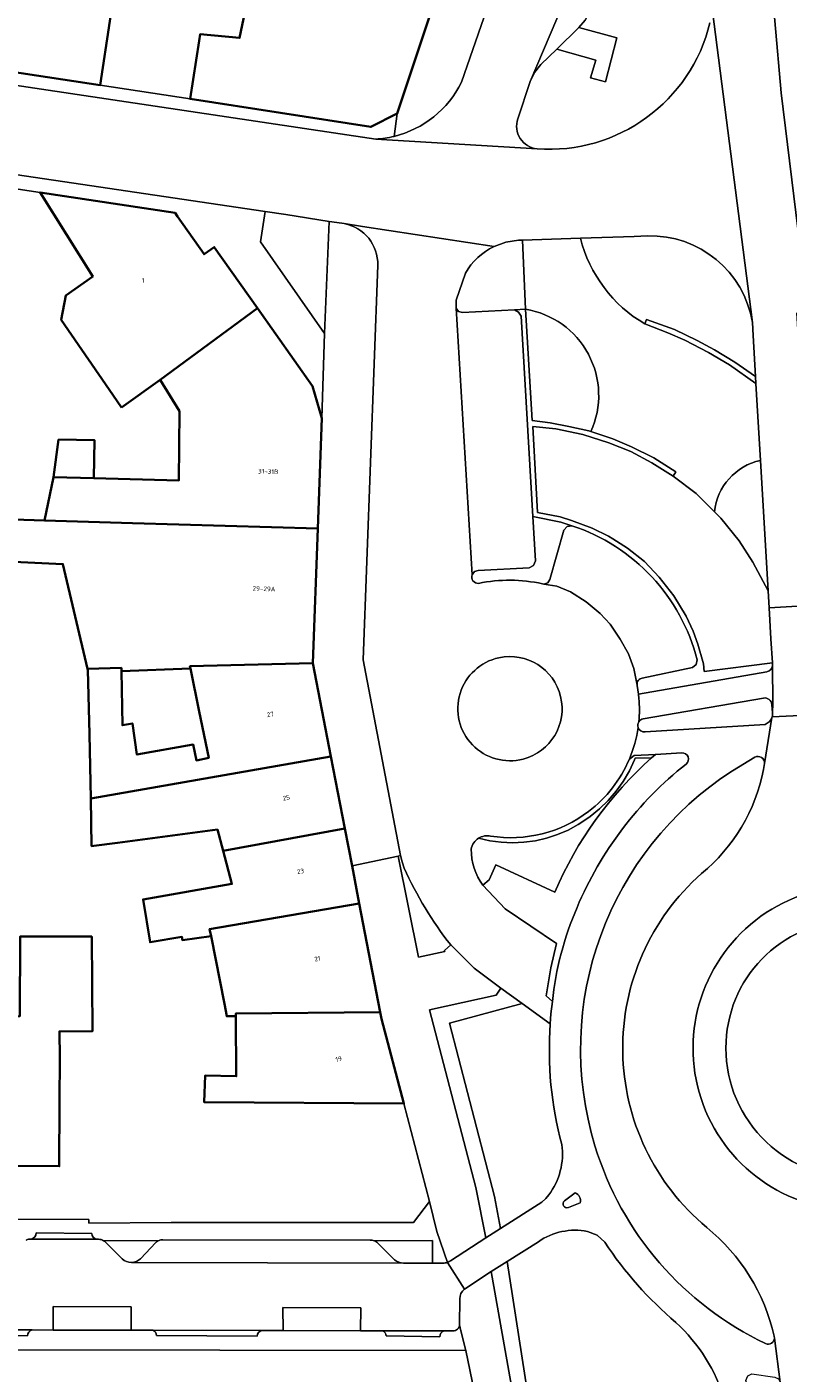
# Model space of a CAD drawing. Header units: metres. Extents: x 197700 to 204338, y 317132 to 325229.
# Tile 876 of 1056: x 202885 to 202944, y 320236 to 320340. Entities that reach past the tile are written whole.
import ezdxf
from ezdxf.enums import TextEntityAlignment as Align

# ---------------------------------------------------------------- set-up
doc = ezdxf.new("R2010")
doc.units = ezdxf.units.M
for name, color, linetype, lineweight in [('B-WE-GR-BEPLANTING_CULTUUR_BODEMBEDEKKER-GV', 90, 'Continuous', 18), ('B-WE-GR-BEPLANTING_CULTUUR_HEESTERS-GV', 90, 'Continuous', 18), ('B-WE-GR-BEPLANTING_CULTUUR_ROOS-GV', 90, 'Continuous', 18), ('B-WE-GR-BEPLANTING_CULTUUR_VASTE PLANTENVAK-GV', 90, 'Continuous', 18), ('B-WE-IE-TERREINAFSCHEIDING_KUNSTMATIG_MUUR-G', 90, 'IE-TERREINAFSCHEIDING-KUNSTMATIG-DICHT', 18), ('B-WE-OG-BEBOUWING-GV', 7, 'Continuous', 35), ('B-WE-OG-BEBOUWING-T18', 10, 'Continuous', 18), ('B-WE-OG-TERREIN_CULTUURSCHEIDING-GV', 7, 'Continuous', 18), ('B-WE-OG-TERREIN_ERF-GV', 7, 'Continuous', 18), ('B-WE-VH-VERHARDING_ASFALT-GV', 252, 'Continuous', 18), ('B-WE-VH-VERHARDING_BETONSTRAATSTEEN-GV', 252, 'Continuous', 18), ('B-WE-VH-VERHARDING_GESLOTEN-GV', 252, 'Continuous', 18), ('B-WE-VH-VERHARDING_OPEN-GV', 252, 'Continuous', 18), ('B-WE-VH-VERHARDING_TEGEL-GV', 252, 'Continuous', 18)]:
    doc.layers.add(name, color=color, linetype=linetype, lineweight=lineweight)
doc.styles.add('NLCS-ISO-M200-T18', font='NLCS-ISO.ttf', dxfattribs={"height": 0.36})
doc.linetypes.add('IE-TERREINAFSCHEIDING-KUNSTMATIG-DICHT', pattern='A,8,-1,[82,NLCS.SHX,S=0.75,R=90,X=0,Y=0],-1', length=10)

msp = doc.modelspace()

# ---------------------------------------------------------------- linework, layer by layer
at = {"layer": 'B-WE-GR-BEPLANTING_CULTUUR_BODEMBEDEKKER-GV'}
for points in [[(202895.306, 320246.328), (202891.005, 320246.307)], [(202891.178, 320246.175), (202892.447, 320244.894)], [(202914.251, 320244.575), (202916.484, 320244.571), (202916.496, 320246.309), (202911.967, 320246.306)], [(202893.871, 320244.909), (202895.062, 320246.159)], [(202912.23, 320246.129), (202913.552, 320244.834)]]:
    msp.add_lwpolyline(points, dxfattribs=at)
for points in [[(202891.005, 320246.307, -0.0706735), (202891.178, 320246.175)], [(202895.062, 320246.159, -0.1186874), (202895.306, 320246.328)], [(202911.967, 320246.306, -0.1181118), (202912.23, 320246.129)], [(202892.447, 320244.894, 0.1947661), (202893.162, 320244.615)], [(202893.162, 320244.615, 0.1931214), (202893.871, 320244.909)], [(202913.552, 320244.834, 0.1681508), (202914.251, 320244.575)]]:
    msp.add_lwpolyline(points, format="xyb", dxfattribs=at)
at = {"layer": 'B-WE-GR-BEPLANTING_CULTUUR_HEESTERS-GV'}
for points in [[(202918.313, 320318.658), (202918.312, 320318.601), (202918.32, 320318.546), (202918.492, 320318.278), (202918.803, 320318.206), (202922.834, 320318.418), (202923.686, 320318.466), (202923.475, 320323.826), (202923.158, 320323.816), (202922.184, 320323.666), (202921.259, 320323.33)], [(202919.043, 320321.259), (202918.323, 320319.159), (202918.313, 320318.658)], [(202942.829, 320291.078), (202937.542, 320290.404), (202937.49, 320291.003), (202937.055, 320292.509), (202936.685, 320293.525), (202936.137, 320294.693), (202935.176, 320296.267), (202934.056, 320297.708), (202932.903, 320298.911), (202931.604, 320299.945), (202930.449, 320300.677), (202930.122, 320300.887), (202928.864, 320301.508), (202927.259, 320302.104), (202926.376, 320302.378), (202924.622, 320302.714), (202924.256, 320309.38), (202926.058, 320309.187), (202928.132, 320308.768), (202930.156, 320308.125), (202931.855, 320307.431), (202933.485, 320306.566), (202935.138, 320305.545), (202935.349, 320305.859), (202933.633, 320306.962), (202931.904, 320307.802), (202930.452, 320308.422), (202928.754, 320308.988), (202928.601, 320309.039), (202927.045, 320309.385), (202925.597, 320309.659), (202924.224, 320309.839), (202923.686, 320318.466), (202922.834, 320318.418), (202923.162, 320318.244), (202923.361, 320317.931), (202924.259, 320302.4), (202926.444, 320301.963), (202927.296, 320301.696), (202927.297, 320301.696)], [(202924.259, 320302.4), (202924.458, 320298.966), (202924.318, 320298.612), (202923.978, 320298.441), (202920.027, 320298.229), (202919.737, 320298.138), (202919.553, 320297.897)], [(202925.008, 320297.196), (202925.121, 320297.177), (202925.416, 320297.271), (202925.585, 320297.532), (202926.676, 320301.348), (202926.918, 320301.642), (202927.296, 320301.696), (202926.444, 320301.963), (202924.259, 320302.4)], [(202936.997, 320291.302), (202936.914, 320290.945), (202936.63, 320290.714), (202932.743, 320289.883)], [(202942.836, 320290.904), (202942.836, 320290.962), (202942.829, 320291.078)], [(202932.348, 320289.352), (202932.356, 320289.312), (202932.442, 320288.634), (202942.4, 320290.381)], [(202920.055, 320277.481), (202920.92, 320277.287), (202921.802, 320277.169), (202922.691, 320277.131), (202923.579, 320277.173), (202924.461, 320277.293), (202925.328, 320277.492), (202926.174, 320277.768), (202926.992, 320278.118), (202927.775, 320278.539), (202928.518, 320279.029), (202928.702, 320279.166), (202929.433, 320279.758), (202930.107, 320280.413), (202930.721, 320281.126), (202931.269, 320281.891), (202931.746, 320282.701), (202932.148, 320283.551), (202932.2, 320283.676), (202933.469, 320283.718), (202933.616, 320283.848), (202933.766, 320283.979), (202932.124, 320283.885), (202931.741, 320283.613)]]:
    msp.add_lwpolyline(points, dxfattribs=at)
for points in [[(202921.259, 320323.33, 0.1541764), (202919.043, 320321.259)], [(202927.297, 320301.696, -0.2560968), (202936.997, 320291.302)], [(202919.553, 320297.897, 0.5411171), (202920.054, 320297.23)], [(202920.054, 320297.23, -0.1037524), (202925.008, 320297.196)], [(202942.4, 320290.381, 0.3664994), (202942.836, 320290.904)], [(202932.743, 320289.883, 0.4233926), (202932.348, 320289.352)], [(202931.741, 320283.613, -0.1322188), (202928.578, 320279.562)], [(202928.578, 320279.562, -0.2051091), (202920.992, 320277.65)], [(202920.992, 320277.65, 0.1977436), (202920.055, 320277.481)], [(202949.839, 320251.416, 2.293908), (202939.223, 320261.225)], [(202939.223, 320261.225, 0.4296261), (202949.764, 320251.211)]]:
    msp.add_lwpolyline(points, format="xyb", dxfattribs=at)
for points in [[(202941.522, 320313.245), (202939.914, 320314.369), (202938.336, 320315.323), (202937.002, 320316.039), (202935.248, 320316.904), (202933.074, 320317.67), (202932.951, 320317.324), (202934.729, 320316.633), (202936.039, 320316.064), (202937.867, 320315.125), (202939.492, 320314.153), (202941.553, 320312.724)], [(202921.757, 320247.253), (202921.285, 320249.735), (202917.805, 320263.163), (202923.442, 320264.672), (202921.774, 320265.874), (202921.421, 320265.319), (202916.263, 320264.203), (202919.85, 320250.437), (202920.619, 320246.523)], [(202921.033, 320243.914), (202922.691, 320234.605), (202923.845, 320234.554), (202922.277, 320244.7)]]:
    msp.add_lwpolyline(points, close=True, dxfattribs=at)
at = {"layer": 'B-WE-GR-BEPLANTING_CULTUUR_ROOS-GV'}
msp.add_lwpolyline([(202908.116, 320316.583), (202908.486, 320325.252), (202905.133, 320325.8), (202903.534, 320326.034), (202903.166, 320323.683)], close=True, dxfattribs=at)
for points in [[(202921.637, 320291.467, 1.0220218), (202923.519, 320283.616)], [(202923.519, 320283.616, 0.97846), (202921.637, 320291.467)], [(202925.963, 320273.314, -0.1094612), (202933.469, 320283.718)], [(202920.055, 320277.481, 0.2092235), (202919.494, 320276.649)], [(202919.494, 320276.649, 0.1693636), (202920.399, 320273.843)], [(202917.905, 320269.214, -0.0600614), (202914.292, 320275.168)]]:
    msp.add_lwpolyline(points, format="xyb", dxfattribs=at)
for points in [[(202933.469, 320283.718), (202932.2, 320283.676), (202932.148, 320283.551), (202931.746, 320282.701), (202931.269, 320281.891), (202930.721, 320281.126), (202930.107, 320280.413), (202929.433, 320279.758), (202928.702, 320279.166), (202928.518, 320279.029), (202927.775, 320278.539), (202926.992, 320278.118), (202926.174, 320277.768), (202925.328, 320277.492), (202924.461, 320277.293), (202923.579, 320277.173), (202922.691, 320277.131), (202921.802, 320277.169), (202920.92, 320277.287), (202920.055, 320277.481)], [(202914.292, 320275.168), (202914.148, 320275.653), (202914.016, 320276.141), (202913.833, 320276.084)], [(202913.833, 320276.084), (202915.403, 320268.265), (202917.45, 320268.705), (202917.413, 320268.781), (202917.905, 320269.214)], [(202920.399, 320273.843), (202920.875, 320274.258), (202921.401, 320275.413), (202925.963, 320273.314)]]:
    msp.add_lwpolyline(points, dxfattribs=at)
at = {"layer": 'B-WE-GR-BEPLANTING_CULTUUR_VASTE PLANTENVAK-GV'}
for points in [[(202933.142, 320324.146), (202932.115, 320324.107), (202927.945, 320323.971)], [(202923.686, 320318.466), (202924.224, 320309.839), (202925.597, 320309.659), (202927.045, 320309.385), (202928.601, 320309.039), (202928.754, 320308.988)], [(202932.951, 320317.324), (202933.074, 320317.67), (202935.248, 320316.904), (202937.002, 320316.039), (202938.336, 320315.323), (202939.914, 320314.369), (202941.522, 320313.245), (202941.335, 320316.422), (202941.27, 320317.427)], [(202938.336, 320302.766), (202938.819, 320302.283), (202940.252, 320300.529), (202941.313, 320298.876), (202942.5, 320296.653), (202941.905, 320306.758)]]:
    msp.add_lwpolyline(points, dxfattribs=at)
for points in [[(202927.945, 320323.971, 0.2007637), (202932.951, 320317.324)], [(202941.27, 320317.427, 0.376844), (202933.142, 320324.146)], [(202928.754, 320308.988, 0.4955945), (202923.686, 320318.466)], [(202941.905, 320306.758, 0.3231821), (202938.336, 320302.766)]]:
    msp.add_lwpolyline(points, format="xyb", dxfattribs=at)
at = {"layer": 'B-WE-IE-TERREINAFSCHEIDING_KUNSTMATIG_MUUR-G'}
msp.add_lwpolyline([(202886.086, 320327.51), (202884.4, 320327.764)], dxfattribs=at)
at = {"layer": 'B-WE-OG-BEBOUWING-GV'}
for points in [[(202896.634, 320357.905), (202894.006, 320352.471), (202893.404, 320350.845), (202902.419, 320346.816), (202901.612, 320344.767), (202901.474, 320344.416), (202902.461, 320343.937), (202901.543, 320339.485), (202898.48, 320339.769), (202898.401, 320339.259), (202897.703, 320334.756), (202911.711, 320332.586), (202913.742, 320333.639), (202918.394, 320347.597), (202911.623, 320350.778), (202900.325, 320355.993), (202898.621, 320356.779), (202898.728, 320356.995), (202896.662, 320357.892)], [(202877.62, 320337.808), (202890.751, 320335.831), (202891.495, 320340.775), (202892.312, 320346.207), (202887.103, 320347.087), (202887.238, 320348.129), (202881.494, 320348.944), (202879.263, 320342.531)], [(202892.398, 320310.858), (202895.399, 320312.992), (202902.921, 320318.553), (202899.58, 320323.276), (202898.795, 320322.721), (202896.738, 320325.638), (202896.556, 320325.931), (202886.086, 320327.51), (202890.172, 320321.007), (202888.08, 320319.532), (202887.727, 320317.637), (202891.435, 320312.257)], [(202907.915, 320310.026), (202907.2, 320312.502), (202902.921, 320318.553), (202895.399, 320312.992), (202896.898, 320310.557), (202896.824, 320305.197), (202890.249, 320305.371), (202887.13, 320305.453), (202886.434, 320302.094), (202893.248, 320301.883), (202907.607, 320301.47)], [(202890.249, 320305.371), (202890.29, 320308.334), (202887.517, 320308.369), (202887.13, 320305.453)], [(202889.77, 320290.619), (202892.386, 320290.683), (202892.39, 320290.426), (202897.732, 320290.64), (202897.697, 320290.812), (202907.231, 320291.044), (202907.607, 320301.47), (202893.248, 320301.883), (202886.434, 320302.094), (202882.387, 320302.222), (202882.444, 320302.529), (202874.212, 320302.87), (202873.719, 320299.396), (202887.857, 320298.716)], [(202897.732, 320290.64), (202898.421, 320287.293), (202899.158, 320283.714), (202898.205, 320283.518), (202897.954, 320284.739), (202893.584, 320283.964), (202893.246, 320286.376), (202892.459, 320286.236), (202892.39, 320290.426), (202892.386, 320290.683), (202889.77, 320290.619), (202889.793, 320290.521), (202889.917, 320285.544), (202890.011, 320280.555), (202908.622, 320283.824), (202907.231, 320291.044), (202897.697, 320290.812)], [(202890.239, 320276.896), (202892.075, 320277.137), (202899.828, 320278.157), (202900.27, 320276.503), (202909.697, 320278.248), (202908.622, 320283.824), (202890.011, 320280.555), (202890.08, 320276.875)], [(202910.258, 320275.336), (202909.697, 320278.248), (202900.27, 320276.503), (202900.953, 320273.946), (202894.065, 320272.743), (202894.607, 320269.432), (202897.078, 320269.842), (202897.117, 320269.59), (202899.331, 320269.896), (202899.223, 320270.445), (202910.818, 320272.431)], [(202899.331, 320269.896), (202900.362, 320264.659), (202900.553, 320263.692), (202901.247, 320263.709), (202901.245, 320263.906), (202912.441, 320264.008), (202910.818, 320272.431), (202899.223, 320270.445)], [(202879.862, 320252.098), (202887.571, 320252.067), (202887.591, 320257.067), (202887.605, 320260.475), (202887.588, 320262.519), (202890.157, 320262.542), (202890.094, 320269.864), (202884.542, 320269.866), (202884.516, 320263.689), (202879.884, 320263.673), (202879.883, 320263.429)], [(202912.441, 320264.008), (202901.245, 320263.906), (202901.247, 320263.709), (202901.284, 320259.05), (202898.879, 320259.105), (202898.811, 320257.029), (202914.271, 320256.93), (202912.539, 320263.499)]]:
    msp.add_lwpolyline(points, close=True, dxfattribs=at)
at = {"layer": 'B-WE-OG-TERREIN_CULTUURSCHEIDING-GV'}
for points in [[(202939.694, 320354.835), (202936.925, 320355.363), (202937.932, 320360.515), (202939.553, 320360.116), (202940.118, 320362.878), (202938.168, 320363.339), (202933.743, 320353.524), (202929.85, 320344.352), (202928.672, 320341.532), (202928.323, 320340.865), (202927.838, 320340.29), (202930.78, 320339.486), (202929.905, 320336.094), (202928.728, 320336.403), (202929.133, 320337.768), (202926.117, 320338.623), (202924.884, 320337.416), (202924.4, 320336.801), (202924.046, 320336.106), (202923.102, 320333.22)], [(202927.945, 320323.971), (202923.475, 320323.826)], [(202923.475, 320323.826), (202923.686, 320318.466)], [(202941.905, 320306.758), (202941.553, 320312.724), (202939.492, 320314.153), (202937.867, 320315.125), (202936.039, 320316.064), (202934.729, 320316.633), (202932.951, 320317.324)], [(202928.754, 320308.988), (202930.452, 320308.422), (202931.904, 320307.802), (202933.633, 320306.962), (202935.349, 320305.859), (202935.138, 320305.545), (202936.929, 320304.183), (202937.46, 320303.642), (202938.336, 320302.766)], [(202941.455, 320283.759), (202939.721, 320282.702)], [(202942.13, 320282.805), (202942.221, 320283.27)], [(202923.442, 320264.672), (202917.805, 320263.163), (202921.285, 320249.735), (202921.757, 320247.253), (202924.949, 320249.3), (202925.272, 320249.562), (202925.508, 320249.855)], [(202925.619, 320263.104), (202923.442, 320264.672)], [(202924.697, 320246.229), (202922.277, 320244.7), (202923.845, 320234.554)], [(202929.836, 320246.189), (202929.252, 320246.727), (202928.5, 320247.025)], [(202942.981, 320238.763), (202942.962, 320238.908)]]:
    msp.add_lwpolyline(points, dxfattribs=at)
for points in [[(202924.596, 320330.888, 0.3662862), (202937.986, 320340.647)], [(202923.102, 320333.22, 0.479758), (202924.596, 320330.888)], [(202932.951, 320317.324, -0.2007637), (202927.945, 320323.971)], [(202923.686, 320318.466, -0.4955945), (202928.754, 320308.988)], [(202938.336, 320302.766, -0.3231821), (202941.905, 320306.758)], [(202942.221, 320283.27, 0.5967596), (202941.455, 320283.759)], [(202939.721, 320282.702, 0.3354241), (202929.076, 320253.645)], [(202937.327, 320274.748, 0.1758876), (202942.13, 320282.805)], [(202937.733, 320247.336, -0.4595076), (202937.327, 320274.748)], [(202926.509, 320253.755, -0.0849431), (202925.619, 320263.104)], [(202925.508, 320249.855, 0.1967369), (202926.509, 320253.755)], [(202929.076, 320253.645, 0.2107755), (202942.298, 320238.335)], [(202942.962, 320238.908, 0.1687955), (202937.733, 320247.336)], [(202928.5, 320247.025, 0.2019591), (202924.697, 320246.229)], [(202935.351, 320239.973, -0.071684), (202929.836, 320246.189)], [(202939.155, 320233.956, 0.129861), (202935.351, 320239.973)], [(202942.298, 320238.335, 0.5411618), (202942.981, 320238.763)]]:
    msp.add_lwpolyline(points, format="xyb", dxfattribs=at)
msp.add_lwpolyline([(202935.138, 320305.545), (202933.485, 320306.566), (202931.855, 320307.431), (202930.156, 320308.125), (202928.132, 320308.768), (202926.058, 320309.187), (202924.256, 320309.38), (202924.622, 320302.714), (202926.376, 320302.378), (202927.259, 320302.104), (202928.864, 320301.508), (202930.122, 320300.887), (202930.449, 320300.677), (202931.604, 320299.945), (202932.903, 320298.911), (202934.056, 320297.708), (202935.176, 320296.267), (202936.137, 320294.693), (202936.685, 320293.525), (202937.055, 320292.509), (202937.49, 320291.003), (202937.542, 320290.404), (202942.829, 320291.078), (202942.714, 320292.924), (202942.578, 320295.334), (202942.5, 320296.653), (202941.313, 320298.876), (202940.252, 320300.529), (202938.819, 320302.283), (202938.336, 320302.766), (202937.46, 320303.642), (202936.929, 320304.183)], close=True, dxfattribs=at)
at = {"layer": 'B-WE-OG-TERREIN_ERF-GV'}
for points in [[(202891.495, 320340.775), (202890.751, 320335.831), (202897.703, 320334.756), (202898.401, 320339.259), (202898.48, 320339.769), (202901.543, 320339.485), (202902.461, 320343.937)], [(202882.387, 320302.222), (202886.434, 320302.094), (202887.13, 320305.453), (202887.517, 320308.369), (202890.29, 320308.334), (202890.249, 320305.371), (202896.824, 320305.197), (202896.898, 320310.557), (202895.399, 320312.992), (202892.398, 320310.858), (202891.435, 320312.257), (202887.727, 320317.637), (202888.08, 320319.532), (202890.172, 320321.007), (202886.086, 320327.51), (202884.4, 320327.764)], [(202827.041, 320248.187), (202889.867, 320247.958), (202889.868, 320247.664), (202896.231, 320247.718), (202915.021, 320247.726), (202916.27, 320249.352), (202914.271, 320256.93), (202898.811, 320257.029), (202898.879, 320259.105), (202901.284, 320259.05), (202901.247, 320263.709), (202900.553, 320263.692), (202900.362, 320264.659), (202899.331, 320269.896), (202897.117, 320269.59), (202897.078, 320269.842), (202894.607, 320269.432), (202894.065, 320272.743), (202900.953, 320273.946), (202900.27, 320276.503), (202899.828, 320278.157), (202892.075, 320277.137), (202890.239, 320276.896), (202890.08, 320276.875), (202890.011, 320280.555), (202889.917, 320285.544), (202889.793, 320290.521), (202889.77, 320290.619), (202887.857, 320298.716), (202873.719, 320299.396)], [(202884.542, 320269.866), (202890.094, 320269.864), (202890.157, 320262.542), (202887.588, 320262.519), (202887.605, 320260.475), (202887.591, 320257.067), (202887.571, 320252.067), (202879.862, 320252.098)], [(202919.729, 320234.684), (202919.068, 320237.797), (202823.781, 320237.935), (202823.767, 320232.935)]]:
    msp.add_lwpolyline(points, dxfattribs=at)
msp.add_lwpolyline([(202898.421, 320287.293), (202897.732, 320290.64), (202892.39, 320290.426), (202892.459, 320286.236), (202893.246, 320286.376), (202893.584, 320283.964), (202897.954, 320284.739), (202898.205, 320283.518), (202899.158, 320283.714)], close=True, dxfattribs=at)
at = {"layer": 'B-WE-VH-VERHARDING_ASFALT-GV'}
for points in [[(202945.476, 320319.207), (202943.511, 320335.241), (202942.51, 320346.398), (202942.703, 320350.997), (202943.274, 320357.892), (202944.992, 320364.598), (202950.377, 320383.317), (202953.598, 320396.06), (202957.625, 320411.582), (202959.245, 320420.96), (202956.313, 320421.019)], [(202962.177, 320420.901), (202959.245, 320420.96), (202957.625, 320411.582), (202953.598, 320396.06), (202950.377, 320383.317), (202944.992, 320364.598), (202943.274, 320357.892), (202942.703, 320350.997), (202942.51, 320346.398), (202943.511, 320335.241), (202945.476, 320319.207)], [(202924.596, 320330.888), (202912.099, 320331.641), (202853.712, 320340.381), (202848.387, 320341.166), (202814.183, 320346.275)], [(202938.174, 320341.56), (202941.27, 320317.427), (202941.335, 320316.422), (202941.522, 320313.245), (202941.553, 320312.724), (202941.905, 320306.758), (202942.5, 320296.653), (202942.578, 320295.334), (202946.09, 320295.531), (202944.724, 320318.188)], [(202941.27, 320317.427), (202938.174, 320341.56)], [(202812.508, 320339.793), (202814.49, 320339.5), (202831.141, 320336.947), (202831.197, 320336.938), (202854.1, 320333.462), (202854.158, 320333.453), (202864.987, 320331.787), (202874.133, 320330.398), (202878.552, 320329.722), (202903.534, 320326.034), (202905.133, 320325.8), (202908.486, 320325.252), (202909.464, 320325.122), (202909.651, 320325.094), (202911.06, 320324.879), (202921.259, 320323.33), (202922.184, 320323.666), (202923.158, 320323.816), (202923.475, 320323.826), (202927.945, 320323.971), (202932.115, 320324.107), (202933.142, 320324.146)], [(202947.016, 320279.606), (202946.782, 320283.622), (202946.569, 320287.072), (202942.803, 320286.877), (202942.789, 320286.832), (202942.221, 320283.27), (202942.13, 320282.805)], [(202942.962, 320238.908), (202942.981, 320238.763), (202943.428, 320235.339), (202943.548, 320234.291), (202948.103, 320234.195), (202948.028, 320235.246), (202947.962, 320238.802), (202947.953, 320242.683), (202948.094, 320243.039), (202948.443, 320243.198), (202949.943, 320243.192)]]:
    msp.add_lwpolyline(points, dxfattribs=at)
for points in [[(202937.986, 320340.647, -0.3662862), (202924.596, 320330.888)], [(202933.142, 320324.146, -0.376844), (202941.27, 320317.427)], [(202942.13, 320282.805, -0.1758876), (202937.327, 320274.748)], [(202937.327, 320274.748, 0.4595076), (202937.733, 320247.336)], [(202941.531, 320271.134, -1.357421), (202949.983, 320248.687)], [(202949.865, 320248.675, -0.7333563), (202941.531, 320271.134)], [(202937.733, 320247.336, -0.1687955), (202942.962, 320238.908)]]:
    msp.add_lwpolyline(points, format="xyb", dxfattribs=at)
at = {"layer": 'B-WE-VH-VERHARDING_BETONSTRAATSTEEN-GV'}
for points in [[(202942.465, 320391.178), (202942.42, 320391.081), (202941.163, 320388.352), (202933.803, 320372.214), (202927.732, 320358.364), (202924.488, 320350.931), (202921.347, 320343.433), (202920.702, 320341.719), (202918.732, 320336.045)], [(202923.102, 320333.22), (202924.046, 320336.106), (202941.296, 320376.666), (202941.301, 320376.693), (202941.507, 320377.184), (202948.012, 320391.26)], [(202912.099, 320331.641), (202924.596, 320330.888)], [(202921.259, 320323.33), (202911.06, 320324.879), (202909.651, 320325.094)], [(202912.248, 320321.877), (202911.11, 320291.296), (202914.016, 320276.141), (202914.148, 320275.653), (202914.292, 320275.168)], [(202919.553, 320297.897), (202918.32, 320318.546), (202918.312, 320318.601), (202918.313, 320318.658), (202918.323, 320319.159), (202919.043, 320321.259)], [(202927.297, 320301.696), (202927.296, 320301.696), (202926.918, 320301.642), (202926.676, 320301.348), (202925.585, 320297.532), (202925.416, 320297.271), (202925.121, 320297.177), (202926.121, 320297.012), (202927.183, 320296.565), (202928.39, 320295.801), (202929.487, 320294.881), (202930.246, 320294.071), (202931.04, 320292.894), (202931.664, 320291.776), (202932.083, 320290.632), (202932.348, 320289.352)], [(202932.483, 320288.316), (202932.442, 320288.634), (202932.356, 320289.312), (202932.348, 320289.352), (202932.083, 320290.632), (202931.664, 320291.776), (202931.04, 320292.894), (202930.246, 320294.071), (202929.487, 320294.881), (202928.39, 320295.801), (202927.183, 320296.565), (202926.121, 320297.012), (202925.121, 320297.177), (202925.008, 320297.196)], [(202932.743, 320289.883), (202936.63, 320290.714), (202936.914, 320290.945), (202936.997, 320291.302)], [(202942.141, 320288.343), (202932.818, 320286.737)], [(202942.837, 320287.192), (202942.787, 320287.839)], [(202942.789, 320286.832), (202942.803, 320286.877)], [(202932.965, 320285.724), (202942.256, 320286.301)], [(202917.905, 320269.214), (202919.729, 320267.415), (202921.774, 320265.874), (202923.442, 320264.672), (202925.619, 320263.104), (202925.667, 320263.893), (202925.792, 320264.827), (202925.285, 320265.278), (202925.647, 320267.441), (202926.097, 320269.331), (202922.126, 320272.006), (202920.399, 320273.843)], [(202890.609, 320246.413), (202890.47, 320246.414), (202885.392, 320246.434)], [(202885.392, 320246.434), (202890.47, 320246.414)], [(202890.086, 320246.869), (202885.783, 320246.909)], [(202892.447, 320244.894), (202891.178, 320246.175)], [(202911.651, 320246.348), (202895.599, 320246.372)], [(202895.062, 320246.159), (202893.871, 320244.909)], [(202913.552, 320244.834), (202912.23, 320246.129)], [(202917.291, 320244.57), (202916.484, 320244.571), (202914.251, 320244.575), (202893.162, 320244.615)], [(202893.162, 320244.615), (202914.251, 320244.575)], [(202918.963, 320242.552), (202917.65, 320244.629)], [(202876.764, 320239.408), (202885.478, 320239.389), (202887.099, 320239.385), (202887.104, 320241.207), (202893.144, 320241.172), (202893.132, 320239.372), (202894.829, 320239.368), (202903.281, 320239.35), (202904.912, 320239.347), (202904.906, 320241.143), (202910.932, 320241.112), (202910.914, 320239.334), (202912.616, 320239.33), (202917.386, 320239.319), (202918.076, 320239.318)], [(202918.583, 320239.798), (202918.598, 320241.789)], [(202885.478, 320239.389), (202876.764, 320239.408)], [(202877.043, 320238.962), (202885.114, 320238.928)], [(202903.281, 320239.35), (202894.829, 320239.368)], [(202895.1, 320238.967), (202902.913, 320238.911)], [(202917.386, 320239.319), (202912.616, 320239.33)], [(202912.904, 320238.948), (202917.053, 320238.861)]]:
    msp.add_lwpolyline(points, dxfattribs=at)
for points in [[(202926.117, 320338.623), (202927.838, 320340.29), (202928.323, 320340.865), (202928.672, 320341.532), (202929.85, 320344.352), (202933.743, 320353.524), (202938.168, 320363.339), (202938.671, 320364.476), (202938.824, 320364.942), (202938.929, 320365.422), (202939.603, 320368.6), (202939.925, 320370.116), (202940.589, 320373.249), (202941.202, 320376.184), (202941.296, 320376.666), (202924.046, 320336.106), (202924.4, 320336.801), (202924.884, 320337.416)], [(202922.834, 320318.418), (202918.803, 320318.206), (202918.492, 320318.278), (202918.32, 320318.546), (202919.553, 320297.897), (202919.737, 320298.138), (202920.027, 320298.229), (202923.978, 320298.441), (202924.318, 320298.612), (202924.458, 320298.966), (202924.259, 320302.4), (202923.361, 320317.931), (202923.162, 320318.244)], [(202887.099, 320239.385), (202893.132, 320239.372), (202893.144, 320241.172), (202887.104, 320241.207)], [(202910.914, 320239.334), (202910.932, 320241.112), (202904.906, 320241.143), (202904.912, 320239.347)]]:
    msp.add_lwpolyline(points, close=True, dxfattribs=at)
for points in [[(202918.732, 320336.045, -0.2204402), (202913.516, 320331.858)], [(202924.596, 320330.888, -0.479758), (202923.102, 320333.22)], [(202913.516, 320331.858, -0.0448143), (202912.099, 320331.641)], [(202909.651, 320325.094, -0.3704542), (202912.248, 320321.877)], [(202919.043, 320321.259, -0.1541764), (202921.259, 320323.33)], [(202936.997, 320291.302, 0.2560968), (202927.297, 320301.696)], [(202920.054, 320297.23, -0.5411171), (202919.553, 320297.897)], [(202925.008, 320297.196, 0.1037524), (202920.054, 320297.23)], [(202923.519, 320283.616, -1.0220218), (202921.637, 320291.467)], [(202921.637, 320291.467, -0.97846), (202923.519, 320283.616)], [(202932.348, 320289.352, -0.4233926), (202932.743, 320289.883)], [(202932.475, 320286.509, 0.0453806), (202932.483, 320288.316)], [(202942.787, 320287.839, 0.4399493), (202942.141, 320288.343)], [(202942.803, 320286.877, 0.0882075), (202942.837, 320287.192)], [(202931.741, 320283.613, 0.064071), (202932.422, 320286.065)], [(202932.475, 320286.509, 0.2319039), (202932.422, 320286.065)], [(202932.422, 320286.065, -0.2319039), (202932.475, 320286.509)], [(202932.422, 320286.065, 0.3552648), (202932.965, 320285.724)], [(202932.818, 320286.737, 0.2114458), (202932.475, 320286.509)], [(202942.256, 320286.301, 0.2255671), (202942.789, 320286.832)], [(202928.578, 320279.562, 0.1322188), (202931.741, 320283.613)], [(202920.992, 320277.65, 0.2051091), (202928.578, 320279.562)], [(202919.494, 320276.649, -0.2092235), (202920.055, 320277.481)], [(202920.055, 320277.481, -0.1977436), (202920.992, 320277.65)], [(202920.399, 320273.843, -0.1693636), (202919.494, 320276.649)], [(202914.292, 320275.168, 0.0600614), (202917.905, 320269.214)], [(202885.392, 320246.434, 0.0999199), (202885.019, 320246.357)], [(202885.783, 320246.909, -0.3698473), (202885.392, 320246.434)], [(202890.47, 320246.414, -0.3042804), (202890.086, 320246.869)], [(202891.005, 320246.307, 0.1313641), (202890.609, 320246.413)], [(202891.178, 320246.175, 0.0706735), (202891.005, 320246.307)], [(202895.306, 320246.328, 0.1186874), (202895.062, 320246.159)], [(202895.599, 320246.372, 0.1159879), (202895.306, 320246.328)], [(202911.967, 320246.306, 0.1136004), (202911.651, 320246.348)], [(202912.23, 320246.129, 0.1181118), (202911.967, 320246.306)], [(202893.162, 320244.615, -0.1947661), (202892.447, 320244.894)], [(202893.871, 320244.909, -0.1931214), (202893.162, 320244.615)], [(202914.251, 320244.575, -0.1681508), (202913.552, 320244.834)], [(202917.65, 320244.629, -0.0899631), (202917.291, 320244.57)], [(202918.598, 320241.789, -0.2174011), (202918.963, 320242.552)], [(202885.114, 320238.928, -0.3590742), (202885.478, 320239.389)], [(202894.829, 320239.368, -0.3191782), (202895.1, 320238.967)], [(202902.913, 320238.911, -0.3591963), (202903.281, 320239.35)], [(202912.616, 320239.33, -0.2608654), (202912.904, 320238.948)], [(202917.053, 320238.861, -0.3447175), (202917.386, 320239.319)], [(202918.076, 320239.318, 0.4183274), (202918.583, 320239.798)]]:
    msp.add_lwpolyline(points, format="xyb", dxfattribs=at)
at = {"layer": 'B-WE-VH-VERHARDING_GESLOTEN-GV'}
for points in [[(202946.09, 320295.531), (202942.578, 320295.334), (202942.714, 320292.924), (202942.829, 320291.078), (202942.836, 320290.962), (202942.836, 320290.904), (202942.86, 320287.911), (202942.837, 320287.192)], [(202942.803, 320286.877), (202946.569, 320287.072), (202946.566, 320287.123), (202946.514, 320288.141), (202946.511, 320288.185), (202946.333, 320291.138), (202946.219, 320293.1), (202946.09, 320295.531)], [(202942.256, 320286.301), (202932.965, 320285.724)], [(202942.221, 320283.27), (202942.789, 320286.832)], [(202931.741, 320283.613), (202932.124, 320283.885), (202933.766, 320283.979), (202935.804, 320284.096)], [(202939.721, 320282.702), (202941.455, 320283.759)], [(202925.792, 320264.827), (202925.667, 320263.893), (202925.619, 320263.104)], [(202925.508, 320249.855), (202925.272, 320249.562), (202924.949, 320249.3), (202921.757, 320247.253), (202920.619, 320246.523), (202917.892, 320244.751)], [(202926.722, 320249.401), (202927.533, 320250.02)], [(202927.941, 320249.231), (202927.018, 320248.87)], [(202917.65, 320244.629), (202918.963, 320242.552), (202921.033, 320243.914), (202922.277, 320244.7), (202924.697, 320246.229)], [(202928.5, 320247.025), (202929.252, 320246.727), (202929.836, 320246.189)], [(202939.155, 320233.956), (202941.222, 320234.045), (202941.173, 320234.128), (202940.762, 320235.487), (202940.91, 320235.828), (202941.242, 320236.001), (202943.024, 320235.741), (202943.287, 320235.601), (202943.428, 320235.339), (202942.981, 320238.763)]]:
    msp.add_lwpolyline(points, dxfattribs=at)
for points in [[(202942.837, 320287.192, -0.0882075), (202942.803, 320286.877)], [(202932.422, 320286.065, -0.064071), (202931.741, 320283.613)], [(202932.965, 320285.724, -0.3552648), (202932.422, 320286.065)], [(202942.789, 320286.832, -0.2255671), (202942.256, 320286.301)], [(202935.804, 320284.096, -0.7318823), (202936.136, 320283.227)], [(202941.455, 320283.759, -0.5967596), (202942.221, 320283.27)], [(202936.136, 320283.227, 0.1268637), (202927.691, 320272.113)], [(202929.076, 320253.645, -0.3354241), (202939.721, 320282.702)], [(202927.691, 320272.113, 0.079437), (202925.792, 320264.827)], [(202925.619, 320263.104, 0.0849431), (202926.509, 320253.755)], [(202926.509, 320253.755, -0.1967369), (202925.508, 320249.855)], [(202942.298, 320238.335, -0.2107755), (202929.076, 320253.645)], [(202927.018, 320248.87, -0.8475798), (202926.722, 320249.401)], [(202927.533, 320250.02, -0.3771254), (202927.941, 320249.231)], [(202924.697, 320246.229, -0.2019591), (202928.5, 320247.025)], [(202929.836, 320246.189, 0.071684), (202935.351, 320239.973)], [(202917.892, 320244.751, -0.0660778), (202917.65, 320244.629)], [(202935.351, 320239.973, -0.129861), (202939.155, 320233.956)], [(202942.981, 320238.763, -0.5411618), (202942.298, 320238.335)]]:
    msp.add_lwpolyline(points, format="xyb", dxfattribs=at)
at = {"layer": 'B-WE-VH-VERHARDING_OPEN-GV'}
for points in [[(202949.983, 320248.687, 1.357421), (202941.531, 320271.134)], [(202941.531, 320271.134, 0.7333563), (202949.865, 320248.675)], [(202939.223, 320261.225, -2.293908), (202949.839, 320251.416)], [(202949.764, 320251.211, -0.4296261), (202939.223, 320261.225)], [(202918.963, 320242.552, 0.2174011), (202918.598, 320241.789)]]:
    msp.add_lwpolyline(points, format="xyb", dxfattribs=at)
for points in [[(202918.698, 320239.323), (202919.068, 320237.797), (202919.729, 320234.684), (202922.691, 320234.605), (202921.033, 320243.914), (202918.963, 320242.552)], [(202918.598, 320241.789), (202918.583, 320239.798), (202918.698, 320239.323)]]:
    msp.add_lwpolyline(points, dxfattribs=at)
at = {"layer": 'B-WE-VH-VERHARDING_TEGEL-GV'}
for points in [[(202930.59, 320378.278), (202925.342, 320366.384), (202926.153, 320366.008), (202918.394, 320347.597), (202913.742, 320333.639), (202913.516, 320331.858)], [(202918.732, 320336.045), (202920.702, 320341.719), (202921.347, 320343.433)], [(202890.751, 320335.831), (202877.62, 320337.808), (202871.728, 320338.529), (202865.679, 320339.401), (202859.766, 320340.253), (202852.929, 320341.458)], [(202853.712, 320340.381), (202912.099, 320331.641)], [(202913.516, 320331.858), (202913.742, 320333.639), (202911.711, 320332.586), (202897.703, 320334.756), (202890.751, 320335.831)], [(202909.651, 320325.094), (202909.464, 320325.122), (202908.486, 320325.252), (202908.116, 320316.583)], [(202908.116, 320316.583), (202907.915, 320310.026), (202907.607, 320301.47), (202907.231, 320291.044), (202908.622, 320283.824), (202909.697, 320278.248), (202910.258, 320275.336), (202913.833, 320276.084), (202914.016, 320276.141), (202911.11, 320291.296), (202912.248, 320321.877)], [(202942.4, 320290.381), (202932.442, 320288.634), (202932.483, 320288.316)], [(202942.787, 320287.839), (202942.837, 320287.192), (202942.86, 320287.911), (202942.836, 320290.904)], [(202932.818, 320286.737), (202942.141, 320288.343)], [(202935.804, 320284.096), (202933.766, 320283.979), (202933.616, 320283.848), (202933.469, 320283.718)], [(202921.774, 320265.874), (202919.729, 320267.415), (202917.905, 320269.214), (202917.413, 320268.781), (202917.45, 320268.705), (202915.403, 320268.265), (202913.833, 320276.084), (202910.258, 320275.336), (202910.818, 320272.431), (202912.441, 320264.008), (202912.539, 320263.499), (202914.271, 320256.93), (202916.27, 320249.352), (202916.835, 320247.019), (202917.65, 320244.629)], [(202925.963, 320273.314), (202921.401, 320275.413), (202920.875, 320274.258), (202920.399, 320273.843), (202922.126, 320272.006), (202926.097, 320269.331), (202925.647, 320267.441), (202925.285, 320265.278), (202925.792, 320264.827)], [(202917.892, 320244.751), (202920.619, 320246.523), (202919.85, 320250.437), (202916.263, 320264.203), (202921.421, 320265.319), (202921.774, 320265.874)], [(202917.65, 320244.629), (202916.835, 320247.019), (202916.27, 320249.352), (202915.021, 320247.726), (202896.231, 320247.718), (202889.868, 320247.664), (202889.867, 320247.958), (202827.041, 320248.187), (202811.968, 320250.041)], [(202927.533, 320250.02), (202926.722, 320249.401)], [(202927.018, 320248.87), (202927.941, 320249.231)], [(202885.783, 320246.909), (202890.086, 320246.869)], [(202890.47, 320246.414), (202890.609, 320246.413)], [(202891.005, 320246.307), (202895.306, 320246.328)], [(202895.599, 320246.372), (202911.651, 320246.348)], [(202911.967, 320246.306), (202916.496, 320246.309), (202916.484, 320244.571), (202917.291, 320244.57)], [(202805.39, 320236.099), (202805.355, 320234.593), (202806.821, 320234.568), (202810.595, 320237.973), (202817.178, 320237.954), (202823.781, 320237.935), (202919.068, 320237.797), (202918.698, 320239.323), (202918.583, 320239.798)], [(202885.114, 320238.928), (202877.043, 320238.962)], [(202894.829, 320239.368), (202893.132, 320239.372), (202887.099, 320239.385), (202885.478, 320239.389)], [(202902.913, 320238.911), (202895.1, 320238.967)], [(202904.912, 320239.347), (202903.281, 320239.35)], [(202912.616, 320239.33), (202910.914, 320239.334), (202904.912, 320239.347)], [(202917.053, 320238.861), (202912.904, 320238.948)], [(202918.076, 320239.318), (202917.386, 320239.319)]]:
    msp.add_lwpolyline(points, dxfattribs=at)
for points in [[(202926.117, 320338.623), (202929.133, 320337.768), (202928.728, 320336.403), (202929.905, 320336.094), (202930.78, 320339.486), (202927.838, 320340.29)], [(202878.53, 320328.632), (202884.4, 320327.764), (202886.086, 320327.51), (202896.556, 320325.931), (202896.738, 320325.638), (202898.795, 320322.721), (202899.58, 320323.276), (202902.921, 320318.553), (202907.2, 320312.502), (202907.915, 320310.026), (202908.116, 320316.583), (202903.166, 320323.683), (202903.534, 320326.034), (202878.552, 320329.722), (202878.333, 320328.658)]]:
    msp.add_lwpolyline(points, close=True, dxfattribs=at)
for points in [[(202913.516, 320331.858, 0.2204402), (202918.732, 320336.045)], [(202912.099, 320331.641, 0.0448143), (202913.516, 320331.858)], [(202912.248, 320321.877, 0.3704542), (202909.651, 320325.094)], [(202942.836, 320290.904, -0.3664994), (202942.4, 320290.381)], [(202932.483, 320288.316, -0.0453806), (202932.475, 320286.509)], [(202942.141, 320288.343, -0.4399493), (202942.787, 320287.839)], [(202932.475, 320286.509, -0.2114458), (202932.818, 320286.737)], [(202933.469, 320283.718, 0.1094612), (202925.963, 320273.314)], [(202936.136, 320283.227, 0.7318823), (202935.804, 320284.096)], [(202927.691, 320272.113, -0.1268637), (202936.136, 320283.227)], [(202925.792, 320264.827, -0.079437), (202927.691, 320272.113)], [(202926.722, 320249.401, 0.8475798), (202927.018, 320248.87)], [(202927.941, 320249.231, 0.3771254), (202927.533, 320250.02)], [(202885.019, 320246.357, -0.0999199), (202885.392, 320246.434)], [(202885.392, 320246.434, 0.3698473), (202885.783, 320246.909)], [(202890.086, 320246.869, 0.3042804), (202890.47, 320246.414)], [(202890.609, 320246.413, -0.1313641), (202891.005, 320246.307)], [(202895.306, 320246.328, -0.1159879), (202895.599, 320246.372)], [(202911.651, 320246.348, -0.1136004), (202911.967, 320246.306)], [(202917.291, 320244.57, 0.0899631), (202917.65, 320244.629)], [(202917.65, 320244.629, 0.0660778), (202917.892, 320244.751)], [(202885.478, 320239.389, 0.3590742), (202885.114, 320238.928)], [(202895.1, 320238.967, 0.3191782), (202894.829, 320239.368)], [(202903.281, 320239.35, 0.3591963), (202902.913, 320238.911)], [(202912.904, 320238.948, 0.2608654), (202912.616, 320239.33)], [(202917.386, 320239.319, 0.3447175), (202917.053, 320238.861)], [(202918.583, 320239.798, -0.4183274), (202918.076, 320239.318)]]:
    msp.add_lwpolyline(points, format="xyb", dxfattribs=at)

# ---------------------------------------------------------------- texts
at = {"layer": 'B-WE-OG-BEBOUWING-T18', "style": 'NLCS-ISO-M200-T18'}
msp.add_text('1', height=0.36, dxfattribs=at).set_placement((202894.068, 320320.695), align=Align.MIDDLE)
for s, rotation, p in [('31-31B', 357.9, (202903.764, 320305.892)), ('29-29A', 358, (202903.436, 320296.809)), ('27', 10.9, (202903.922, 320287.078)), ('25', 10.9, (202905.166, 320280.619)), ('23', 10.9, (202906.264, 320274.923)), ('21', 10.9, (202907.57, 320268.146)), ('19', 14.7, (202909.223, 320260.387))]:
    msp.add_text(s, height=0.36, rotation=rotation, dxfattribs=at).set_placement(p, align=Align.MIDDLE)

doc.saveas('drawing.dxf')
